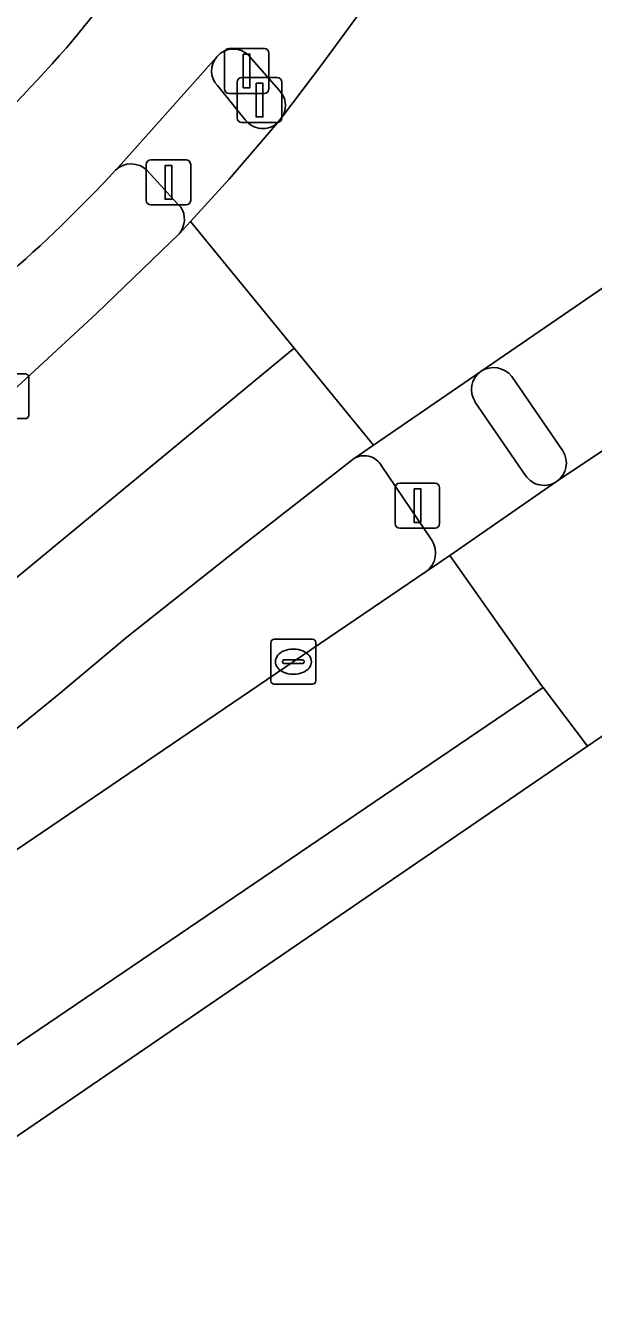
# Model space of a CAD drawing. Extents: x 157445 to 158888, y 383061 to 384688.
# Drawn here: x 158803.43 to 158816.11, y 383777.5 to 383805.8 of the extents above; entities that cross this region are included whole.
import ezdxf

# ---------------------------------------------------------------- set-up
doc = ezdxf.new("R2010")
doc.units = 0
for name, color, linetype in [('IMGEO_Berm_groen', 7, 'Continuous'), ('IMGEO_Fietspad_gesloten', 7, 'Continuous'), ('IMGEO_Fietspad_open', 7, 'Continuous'), ('IMGEO_Kolk', 7, 'Continuous'), ('IMGEO_OVBaan_gesloten', 7, 'Continuous'), ('IMGEO_Rijbaan_regionaal_gesloten', 7, 'Continuous'), ('IMGEO_Verkeerseiland_open', 7, 'Continuous'), ('IMGEO_Verkeersregelinstallatiepaal', 7, 'Continuous'), ('IMGEO_Voetpad_open', 7, 'Continuous')]:
    doc.layers.add(name, color=color, linetype=linetype)

msp = doc.modelspace()

# ---------------------------------------------------------------- linework, layer by layer
at = {"layer": 'IMGEO_Berm_groen'}
for points in [[(158806.902, 383801.743), (158806.83, 383801.82), (158806.149, 383802.562)], [(158802.28, 383797.946), (158802.847, 383797.377), (158805.02, 383799.374), (158806.871, 383801.158)], [(158810.748, 383796.128), (158808.352, 383794.263), (158805.7, 383792.16), (158804.177, 383790.889), (158801.841, 383788.984), (158799.473, 383787.107), (158791.318, 383781.362), (158779.708, 383773.44), (158745.257, 383750), (158740.821, 383746.982), (158717.611, 383731.222), (158717.248, 383730.974), (158718.251, 383729.502), (158718.612, 383729.747), (158721.304, 383731.565), (158724.771, 383733.923), (158724.89, 383733.759), (158733.741, 383739.782), (158748.722, 383750), (158795.658, 383782.013)], [(158812.497, 383794.317), (158811.378, 383795.976)], [(158795.658, 383782.013), (158795.554, 383782.188), (158797.453, 383783.491), (158809.409, 383791.61), (158812.376, 383793.618)]]:
    msp.add_lwpolyline(points, dxfattribs=at)
for centre, radius, start, end in [((158805.794, 383802.2), 0.507, 45.5674, 134.1089), ((158781.866, 383824.449), 32.167, 304.811, 317.1299), ((158806.481, 383801.472), 0.501, 321.1672, 32.7661), ((158810.994, 383795.765), 0.438, 28.7824, 124.0886), ((158812.069, 383794.031), 0.515, 306.6444, 33.7139)]:
    msp.add_arc(centre, radius, start, end, dxfattribs=at)
at = {"layer": 'IMGEO_Fietspad_gesloten'}
for points in [[(158805.177, 383806.307), (158804.506, 383805.48)], [(158809.19, 383803.794), (158810.047, 383804.921), (158810.888, 383806.065)], [(158805.441, 383802.564), (158807.702, 383805.095)], [(158808.436, 383805.102), (158809.094, 383804.351)]]:
    msp.add_lwpolyline(points, dxfattribs=at)
for centre, radius, start, end in [((158777.997, 383828.363), 35.02, 306.6183, 319.1997), ((158808.072, 383804.783), 0.484, 41.223, 139.8698), ((158808.734, 383804.002), 0.501, 335.4781, 44.0798), ((158781.866, 383824.449), 32.167, 304.811, 317.1299)]:
    msp.add_arc(centre, radius, start, end, dxfattribs=at)
at = {"layer": 'IMGEO_Fietspad_open'}
for points in [[(158816.478, 383800.056), (158813.591, 383798.083)], [(158814.286, 383797.967), (158815.419, 383796.312)], [(158815.28, 383795.626), (158818.164, 383797.553)]]:
    msp.add_lwpolyline(points, dxfattribs=at)
for centre, radius, start, end in [((158813.874, 383797.638), 0.528, 38.6231, 122.4255), ((158815.001, 383796.04), 0.499, 304.0216, 33.0696)]:
    msp.add_arc(centre, radius, start, end, dxfattribs=at)
at = {"layer": 'IMGEO_Kolk'}
for p, q in [((158802.582, 383798.029), (158803.434, 383798.029)), ((158803.508, 383797.955), (158803.508, 383797.103)), ((158803.434, 383797.029), (158802.582, 383797.029)), ((158808.911, 383791.185), (158808.911, 383792.037)), ((158808.986, 383792.111), (158809.838, 383792.111)), ((158809.912, 383792.037), (158809.912, 383791.185)), ((158809.17, 383791.605), (158809.17, 383791.617)), ((158809.213, 383791.654), (158809.611, 383791.654)), ((158809.399, 383791.891), (158809.424, 383791.891)), ((158809.654, 383791.617), (158809.654, 383791.605)), ((158809.608, 383791.568), (158809.21, 383791.568)), ((158809.422, 383791.331), (158809.397, 383791.331)), ((158809.838, 383791.111), (158808.986, 383791.111))]:
    msp.add_line(p, q, dxfattribs=at)
for points in [[(158802.582, 383798.029), (158803.434, 383798.029)], [(158803.508, 383797.955), (158803.508, 383797.103)], [(158803.434, 383797.029), (158802.582, 383797.029)], [(158808.911, 383791.185), (158808.911, 383792.037)], [(158808.986, 383792.111), (158809.838, 383792.111)], [(158809.912, 383792.037), (158809.912, 383791.185)], [(158809.838, 383791.111), (158808.986, 383791.111)]]:
    msp.add_lwpolyline(points, dxfattribs=at)
for centre, radius, start, end in [((158803.432, 383797.953), 0.0765, 1.552, 88.448), ((158803.432, 383797.953), 0.0765, 1.552, 88.448), ((158803.432, 383797.105), 0.0765, 271.552, 358.448), ((158803.432, 383797.105), 0.0765, 271.552, 358.448), ((158808.988, 383792.035), 0.0765, 91.552, 178.448), ((158808.988, 383792.035), 0.0765, 91.552, 178.448), ((158809.836, 383792.035), 0.0765, 1.552, 88.448), ((158809.836, 383792.035), 0.0765, 1.552, 88.448), ((158809.21, 383791.614), 0.0403, 85.8775, 175.7526), ((158809.615, 383791.616), 0.0386, 1.7309, 96.639), ((158809.207, 383791.604), 0.0366, 178.938, 274.7102), ((158809.611, 383791.611), 0.043, 264.8664, 352.4533), ((158808.988, 383791.187), 0.0765, 181.552, 268.448), ((158808.988, 383791.187), 0.0765, 181.552, 268.448), ((158809.836, 383791.187), 0.0765, 271.552, 358.448), ((158809.836, 383791.187), 0.0765, 271.552, 358.448)]:
    msp.add_arc(centre, radius, start, end, dxfattribs=at)
for centre, major_axis, ratio, start_param, end_param in [((158809.398, 383791.611), (-0.387, 0.002), 0.722429, 4.712389, 7.853982), ((158809.423, 383791.611), (-0.39, 0.002), 0.717154, 1.570796, 4.712389)]:
    msp.add_ellipse(centre, major_axis=major_axis, ratio=ratio, start_param=start_param, end_param=end_param, dxfattribs=at)
at = {"layer": 'IMGEO_OVBaan_gesloten'}
msp.add_lwpolyline([(158815.971, 383789.724), (158828.008, 383797.949), (158834.346, 383801.115), (158852.323, 383810.095), (158850.891, 383812.453), (158848.954, 383815.564), (158847.829, 383815.004), (158846.362, 383814.238), (158846.225, 383814.166), (158844.762, 383813.392), (158843.254, 383812.6), (158838.664, 383810.149), (158838.794, 383809.959), (158821.977, 383799.899), (158821.877, 383800.028), (158820.853, 383799.375), (158818.164, 383797.553), (158815.28, 383795.626), (158812.898, 383793.979), (158814.946, 383791.079), (158814.981, 383791.033), (158815.971, 383789.724)], dxfattribs=at)
for points in [[(158814.981, 383791.033), (158814.946, 383791.079), (158812.898, 383793.979), (158812.376, 383793.618), (158809.409, 383791.61), (158797.453, 383783.491), (158795.554, 383782.188), (158795.658, 383782.013), (158748.722, 383750), (158733.741, 383739.782), (158724.89, 383733.759), (158724.771, 383733.923), (158721.304, 383731.565), (158718.612, 383729.747), (158718.251, 383729.502), (158708.469, 383722.874), (158706.666, 383721.569), (158706.236, 383721.282), (158708.352, 383718.295), (158730.487, 383733.418), (158756.966, 383751.508), (158783.558, 383769.561), (158802.696, 383782.707)], [(158709.341, 383716.859), (158815.971, 383789.724), (158814.981, 383791.033), (158802.696, 383782.707), (158783.558, 383769.561), (158756.966, 383751.508), (158730.487, 383733.418), (158708.352, 383718.295), (158708.38, 383718.256)]]:
    msp.add_lwpolyline(points, close=True, dxfattribs=at)
at = {"layer": 'IMGEO_Rijbaan_regionaal_gesloten'}
for points in [[(158810.888, 383806.065), (158810.047, 383804.921), (158809.19, 383803.794), (158809.053, 383803.614), (158807.981, 383802.368), (158807.114, 383801.423), (158809.428, 383798.598), (158811.198, 383796.437), (158813.591, 383798.083), (158816.478, 383800.056)], [(158809.428, 383798.598), (158807.114, 383801.423), (158806.871, 383801.158), (158805.02, 383799.374), (158802.847, 383797.377)], [(158793.247, 383789.71), (158788.101, 383786.112), (158783.082, 383782.678), (158776.476, 383778.207), (158775.275, 383777.393), (158763.475, 383769.375), (158749.035, 383759.541), (158748.885, 383759.439), (158744.023, 383756.121), (158739.748, 383753.205), (158734.985, 383750), (158732.91, 383748.604), (158718.479, 383738.752), (158704.01, 383728.929), (158702.346, 383727.757), (158701.987, 383727.494), (158703.741, 383725.019), (158709.962, 383729.308), (158772.603, 383771.911), (158789.344, 383783.259), (158795.674, 383787.791), (158802.865, 383793.184), (158809.428, 383798.598)]]:
    msp.add_lwpolyline(points, dxfattribs=at)
msp.add_lwpolyline([(158717.248, 383730.974), (158717.611, 383731.222), (158740.821, 383746.982), (158745.257, 383750), (158779.708, 383773.44), (158791.318, 383781.362), (158799.473, 383787.107), (158801.841, 383788.984), (158804.177, 383790.889), (158805.7, 383792.16), (158808.352, 383794.263), (158810.748, 383796.128), (158811.198, 383796.437), (158809.428, 383798.598), (158802.865, 383793.184), (158795.674, 383787.791), (158789.344, 383783.259), (158772.603, 383771.911), (158709.962, 383729.308), (158703.741, 383725.019), (158705.295, 383722.825), (158705.513, 383722.975)], close=True, dxfattribs=at)
at = {"layer": 'IMGEO_Verkeerseiland_open'}
for points in [[(158809.094, 383804.351), (158808.436, 383805.102)], [(158807.719, 383804.453), (158808.339, 383803.688)], [(158809.053, 383803.614), (158809.19, 383803.794)], [(158815.419, 383796.312), (158814.286, 383797.967)], [(158813.462, 383797.401), (158814.592, 383795.762)]]:
    msp.add_lwpolyline(points, dxfattribs=at)
for centre, radius, start, end in [((158808.072, 383804.783), 0.484, 41.223, 139.8698), ((158808.062, 383804.783), 0.476, 139.1216, 223.912), ((158808.734, 383804.002), 0.501, 335.4781, 44.0798), ((158808.732, 383803.997), 0.5, 218.2194, 309.9464), ((158813.874, 383797.638), 0.528, 38.6231, 122.4255), ((158813.888, 383797.674), 0.505, 125.9276, 212.6506), ((158815.001, 383796.04), 0.499, 304.0216, 33.0696), ((158815.004, 383796.036), 0.495, 213.6876, 303.9489)]:
    msp.add_arc(centre, radius, start, end, dxfattribs=at)
at = {"layer": 'IMGEO_Verkeersregelinstallatiepaal'}
for p, q in [((158807.974, 383805.279), (158808.764, 383805.279)), ((158808.764, 383805.279), (158807.974, 383805.279)), ((158807.874, 383804.379), (158807.874, 383805.179)), ((158807.874, 383805.179), (158807.874, 383804.379)), ((158808.864, 383805.179), (158808.864, 383804.379)), ((158808.864, 383804.379), (158808.864, 383805.179)), ((158808.261, 383804.631), (158809.051, 383804.631)), ((158809.051, 383804.631), (158808.261, 383804.631)), ((158808.161, 383803.731), (158808.161, 383804.531)), ((158808.161, 383804.531), (158808.161, 383803.731)), ((158809.151, 383804.531), (158809.151, 383803.731)), ((158809.151, 383803.731), (158809.151, 383804.531)), ((158808.764, 383804.279), (158807.974, 383804.279)), ((158807.974, 383804.279), (158808.764, 383804.279)), ((158809.051, 383803.631), (158808.261, 383803.631)), ((158808.261, 383803.631), (158809.051, 383803.631)), ((158806.131, 383801.895), (158806.131, 383802.695)), ((158806.131, 383802.695), (158806.131, 383801.895)), ((158806.231, 383802.795), (158807.021, 383802.795)), ((158807.021, 383802.795), (158806.231, 383802.795)), ((158807.121, 383802.695), (158807.121, 383801.895)), ((158807.121, 383801.895), (158807.121, 383802.695)), ((158807.021, 383801.795), (158806.231, 383801.795)), ((158806.231, 383801.795), (158807.021, 383801.795)), ((158811.783, 383795.589), (158812.573, 383795.589)), ((158812.573, 383795.589), (158811.783, 383795.589)), ((158811.683, 383794.689), (158811.683, 383795.489)), ((158811.683, 383795.489), (158811.683, 383794.689)), ((158812.673, 383795.489), (158812.673, 383794.689)), ((158812.673, 383794.689), (158812.673, 383795.489)), ((158812.573, 383794.589), (158811.783, 383794.589)), ((158811.783, 383794.589), (158812.573, 383794.589))]:
    msp.add_line(p, q, dxfattribs=at)
for points in [[(158808.294, 383805.154), (158808.444, 383805.154), (158808.444, 383804.404), (158808.294, 383804.404), (158808.294, 383805.154)], [(158808.581, 383804.506), (158808.731, 383804.506), (158808.731, 383803.756), (158808.581, 383803.756), (158808.581, 383804.506)], [(158806.551, 383802.67), (158806.701, 383802.67), (158806.701, 383801.92), (158806.551, 383801.92), (158806.551, 383802.67)], [(158812.103, 383795.464), (158812.253, 383795.464), (158812.253, 383794.714), (158812.103, 383794.714), (158812.103, 383795.464)]]:
    msp.add_lwpolyline(points, dxfattribs=at)
for centre, start, end in [((158807.974, 383805.179), 90, 180), ((158807.974, 383805.179), 90, 180), ((158808.764, 383805.179), 0, 90), ((158808.764, 383805.179), 360, 90), ((158808.261, 383804.531), 90, 180), ((158808.261, 383804.531), 90, 180), ((158809.051, 383804.531), 0, 90), ((158809.051, 383804.531), 360, 90), ((158807.974, 383804.379), 180, 270), ((158807.974, 383804.379), 180, 270), ((158808.764, 383804.379), 270, 0), ((158808.764, 383804.379), 270, 0), ((158808.261, 383803.731), 180, 270), ((158808.261, 383803.731), 180, 270), ((158809.051, 383803.731), 270, 0), ((158809.051, 383803.731), 270, 0), ((158806.231, 383802.695), 90, 180), ((158806.231, 383802.695), 90, 180), ((158807.021, 383802.695), 0, 90), ((158807.021, 383802.695), 360, 90), ((158806.231, 383801.895), 180, 270), ((158806.231, 383801.895), 180, 270), ((158807.021, 383801.895), 270, 0), ((158807.021, 383801.895), 270, 0), ((158811.783, 383795.489), 90, 180), ((158811.783, 383795.489), 90, 180), ((158812.573, 383795.489), 0, 90), ((158812.573, 383795.489), 360, 90), ((158811.783, 383794.689), 180, 270), ((158811.783, 383794.689), 180, 270), ((158812.573, 383794.689), 270, 0), ((158812.573, 383794.689), 270, 0)]:
    msp.add_arc(centre, 0.1, start, end, dxfattribs=at)
at = {"layer": 'IMGEO_Voetpad_open'}
for points in [[(158804.506, 383805.48), (158805.177, 383806.307)], [(158807.702, 383805.095), (158805.441, 383802.564)], [(158808.339, 383803.688), (158807.719, 383804.453)], [(158806.871, 383801.158), (158807.114, 383801.423), (158807.981, 383802.368), (158809.053, 383803.614)], [(158806.149, 383802.562), (158806.83, 383801.82), (158806.902, 383801.743)], [(158813.591, 383798.083), (158811.198, 383796.437), (158810.748, 383796.128)], [(158814.592, 383795.762), (158813.462, 383797.401)], [(158811.378, 383795.976), (158812.497, 383794.317)], [(158812.376, 383793.618), (158812.898, 383793.979), (158815.28, 383795.626)]]:
    msp.add_lwpolyline(points, dxfattribs=at)
for centre, radius, start, end in [((158777.997, 383828.363), 35.02, 306.6183, 319.1997), ((158808.062, 383804.783), 0.476, 139.1216, 223.912), ((158808.732, 383803.997), 0.5, 218.2194, 309.9464), ((158805.794, 383802.2), 0.507, 45.5674, 134.1089), ((158806.481, 383801.472), 0.501, 321.1672, 32.7661), ((158813.888, 383797.674), 0.505, 125.9276, 212.6506), ((158810.994, 383795.765), 0.438, 28.7824, 124.0886), ((158815.004, 383796.036), 0.495, 213.6876, 303.9489), ((158812.069, 383794.031), 0.515, 306.6444, 33.7139)]:
    msp.add_arc(centre, radius, start, end, dxfattribs=at)

doc.saveas('drawing.dxf')
